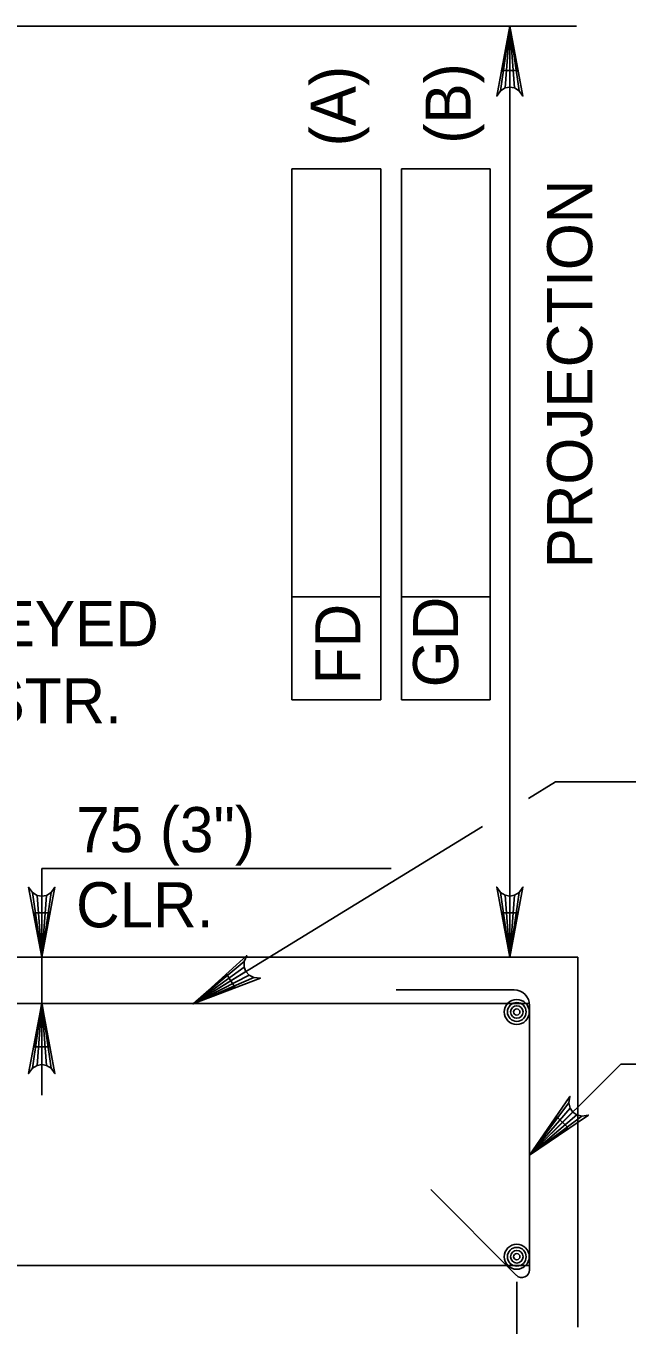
# Model space of a CAD drawing. Extents: x 634540 to 640306, y 296059 to 300275.
# Drawn here: x 640008.5 to 640048.5, y 298185.3 to 298271.8 of the extents above; entities that cross this region are included whole.
import ezdxf

# ---------------------------------------------------------------- set-up
doc = ezdxf.new("R2010")
doc.units = 0
for name, color, linetype in [('3', 7, 'Continuous'), ('4', 7, 'Continuous'), ('5', 7, 'Continuous'), ('6', 7, 'Continuous'), ('9', 7, 'Continuous')]:
    doc.layers.add(name, color=color, linetype=linetype)

msp = doc.modelspace()

# ---------------------------------------------------------------- linework, layer by layer
at = {"layer": '4'}
for p, q in [((639996.304, 298271.77), (640045.119, 298271.77)), ((640040.691, 298209.842), (640040.691, 298271.769)), ((640026.192, 298226.963), (640026.192, 298262.265)), ((640026.192, 298262.265), (640032.099, 298262.265)), ((640032.099, 298262.265), (640032.099, 298226.963)), ((640033.48, 298226.963), (640033.48, 298262.265)), ((640033.48, 298262.265), (640039.384, 298262.265)), ((640039.384, 298262.265), (640039.384, 298226.963)), ((640032.099, 298233.807), (640026.192, 298233.807)), ((640039.384, 298233.807), (640033.48, 298233.807)), ((640032.099, 298226.963), (640026.192, 298226.963)), ((640039.384, 298226.963), (640033.48, 298226.963)), ((640041.929, 298220.401), (640043.725, 298221.501)), ((640043.725, 298221.501), (640079.587, 298221.501)), ((640019.665, 298206.765), (640038.872, 298218.529)), ((640009.545, 298215.74), (640032.801, 298215.74)), ((640009.545, 298206.764), (640009.545, 298215.74)), ((640037.515, 298209.842), (640045.118, 298209.842)), ((640009.545, 298203.623), (640009.545, 298200.67)), ((640042.007, 298196.67), (640048.089, 298202.733)), ((640048.089, 298202.733), (640096.656, 298202.733)), ((640041.155, 298188.247), (640041.155, 298142.484))]:
    msp.add_line(p, q, dxfattribs=at)
for points in [[(640040.691, 298271.769), (640041.564, 298267.109), (640041.316, 298267.467), (640041.003, 298267.653), (640040.691, 298267.707), (640040.378, 298267.653), (640040.066, 298267.467), (640039.818, 298267.109), (640040.691, 298271.769), (640040.066, 298267.467), (640040.378, 298267.653), (640040.691, 298271.769), (640040.691, 298267.707), (640041.003, 298267.653), (640040.691, 298271.769), (640041.316, 298267.467)], [(640009.545, 298209.833), (640008.672, 298214.494), (640008.92, 298214.136), (640009.233, 298213.95), (640009.545, 298213.896), (640009.858, 298213.95), (640010.17, 298214.136), (640010.418, 298214.494), (640009.545, 298209.833), (640010.17, 298214.136), (640009.858, 298213.95), (640009.545, 298209.833), (640009.545, 298213.896), (640009.233, 298213.95), (640009.545, 298209.833), (640008.92, 298214.136)], [(640040.691, 298209.842), (640039.818, 298214.502), (640040.066, 298214.144), (640040.378, 298213.959), (640040.691, 298213.904), (640041.003, 298213.959), (640041.316, 298214.144), (640041.564, 298214.502), (640040.691, 298209.842), (640041.316, 298214.144), (640041.003, 298213.959), (640040.691, 298209.842), (640040.691, 298213.904), (640040.378, 298213.959), (640040.691, 298209.842), (640040.066, 298214.144)], [(640019.665, 298206.764), (640023.184, 298209.944), (640023.006, 298209.544), (640023.011, 298209.181), (640023.129, 298208.885), (640023.338, 298208.648), (640023.659, 298208.479), (640024.096, 298208.454), (640019.665, 298206.764), (640023.659, 298208.479), (640023.338, 298208.648), (640019.665, 298206.764), (640023.129, 298208.885), (640023.011, 298209.181), (640019.665, 298206.764), (640023.006, 298209.544)], [(640009.545, 298206.764), (640010.418, 298202.104), (640010.17, 298202.462), (640009.858, 298202.648), (640009.545, 298202.702), (640009.233, 298202.648), (640008.92, 298202.462), (640008.672, 298202.104), (640009.545, 298206.764), (640008.92, 298202.462), (640009.233, 298202.648), (640009.545, 298206.764), (640009.545, 298202.702), (640009.858, 298202.648), (640009.545, 298206.764), (640010.17, 298202.462)], [(640042.007, 298196.67), (640044.691, 298200.579), (640044.612, 298200.15), (640044.701, 298199.797), (640044.885, 298199.539), (640045.143, 298199.356), (640045.495, 298199.264), (640045.924, 298199.341), (640042.007, 298196.67), (640045.495, 298199.264), (640045.143, 298199.356), (640042.007, 298196.67), (640044.885, 298199.539), (640044.701, 298199.797), (640042.007, 298196.67), (640044.612, 298200.15)]]:
    msp.add_lwpolyline(points, dxfattribs=at)
for points in [[(640040.197, 298268.817), (640041.182, 298268.817), (640040.691, 298271.769)], [(640010.037, 298212.786), (640009.052, 298212.786), (640009.545, 298209.833)], [(640040.197, 298212.794), (640041.182, 298212.794), (640040.691, 298209.842)], [(640022.386, 298207.852), (640021.871, 298208.692), (640019.61, 298206.729)], [(640010.037, 298203.885), (640009.052, 298203.885), (640009.545, 298206.839)], [(640044.545, 298198.506), (640043.851, 298199.204), (640042.107, 298196.77)]]:
    msp.add_lwpolyline(points, close=True, dxfattribs=at)
at = {"layer": '5'}
for p, q in [((640041.226, 298209.833), (640041.226, 298209.833)), ((640044.985, 298209.833), (640044.985, 298209.833))]:
    msp.add_line(p, q, dxfattribs=at)
at = {"layer": '6'}
for p, q in [((640033.128, 298207.66), (640040.982, 298207.66)), ((640041.999, 298206.764), (639934.165, 298206.764)), ((640042.007, 298189.045), (640042.007, 298206.635)), ((640035.428, 298194.387), (640041.132, 298188.682)), ((639934.157, 298189.332), (640042.007, 298189.332))]:
    msp.add_line(p, q, dxfattribs=at)
for centre, radius in [((640041.156, 298206.197), 0.833), ((640041.156, 298206.197), 0.625), ((640041.156, 298206.197), 0.417), ((640041.156, 298206.197), 0.208), ((640041.156, 298189.917), 0.833), ((640041.156, 298189.917), 0.625), ((640041.156, 298189.917), 0.417), ((640041.156, 298189.917), 0.208)]:
    msp.add_circle(centre, radius, dxfattribs=at)
for centre, radius, start, end in [((640040.982, 298206.636), 1.026, 0, 90), ((640041.495, 298189.045), 0.512, 225, 0)]:
    msp.add_arc(centre, radius, start, end, dxfattribs=at)
at = {"layer": '9'}
for p, q in [((640045.22, 298209.842), (639991.576, 298209.842)), ((640045.22, 298185.234), (640045.22, 298209.842))]:
    msp.add_line(p, q, dxfattribs=at)

# ---------------------------------------------------------------- texts
at = {"layer": '3'}
for s, p in [('75 (3")', (640011.829, 298216.825)), ('CLR.', (640011.829, 298211.825))]:
    msp.add_text(s, height=3.0001, dxfattribs=at).set_placement(p)
at = {"layer": '4'}
for s, p in [('(A)', (640030.44, 298263.767)), ('(B)', (640038.084, 298263.944)), ('PROJECTION', (640046.176, 298235.695)), ('FD', (640030.744, 298227.99)), ('GD', (640037.255, 298227.792))]:
    msp.add_text(s, height=3.0001, rotation=90, dxfattribs=at).set_placement(p)
for s, p in [('T/3 KEYED', (639996.822, 298230.52)), ('CONSTR.', (639996.822, 298225.384))]:
    msp.add_text(s, height=3.0001, dxfattribs=at).set_placement(p)

doc.saveas('drawing.dxf')
